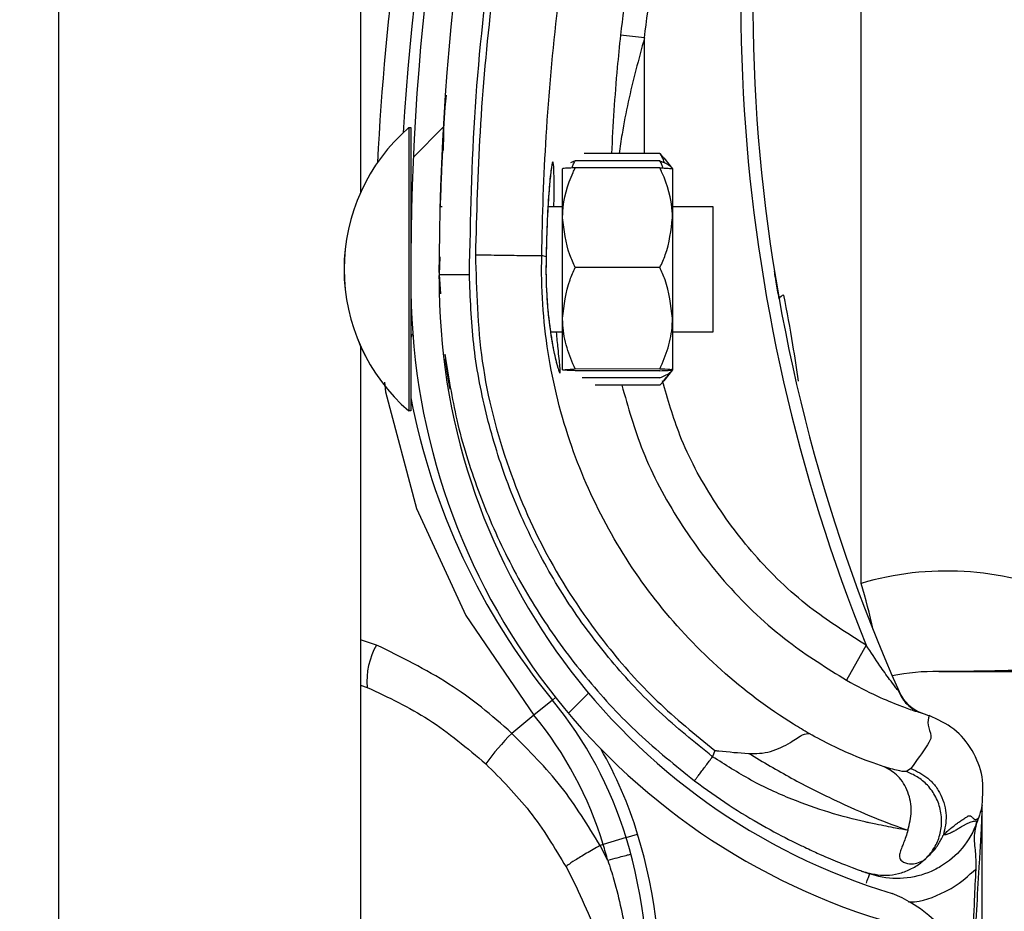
# Model space of a CAD drawing. Header units: inches. Extents: x 170 to 284, y 215 to 248.
# Tile 933 of 1056: x 235.429 to 235.5128, y 241.4474 to 241.5233. Entities that reach past the tile are written whole.
import ezdxf

# ---------------------------------------------------------------- set-up
doc = ezdxf.new("R2010")
doc.units = ezdxf.units.IN
doc.header["$LTSCALE"] = 0.25
doc.header["$MEASUREMENT"] = 0
doc.layers.add('ANNOTATIONS', color=1, linetype='Continuous')
doc.layers.add('LH TOP OF HOOD', color=7, linetype='Continuous')
doc.styles.add('ARIAL', font='arial.ttf', dxfattribs={"height": 0.09375})
doc.dimstyles.new('STANDARD$0', dxfattribs={"dimtxt": 0.09375, "dimasz": 0.09375, "dimexe": 0.03125, "dimexo": 0.046875, "dimgap": 0.09, "dimtad": 0, "dimtih": 1, "dimtoh": 1, "dimdec": 4, "dimzin": 0, "dimdsep": 46, "dimtxsty": 'ARIAL', "dimcen": 0.09, "dimadec": 0, "dimazin": 0, "dimtfac": 1, "dimtdec": 4, "dimtofl": 0, "dimtmove": 0, "dimatfit": 1, "dimfxl": 1, "dimtolj": 1, "dimtzin": 0, "dimarcsym": 0})

# ---------------------------------------------------------------- blocks, each defined once
blk = doc.blocks.new('*D70')
at = {"layer": 'ANNOTATIONS', "color": 0, "lineweight": -2, "transparency": 16777216}
for p, q in [((235.475871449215, 243.8427370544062), (236.9163148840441, 243.8427370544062)), ((236.8850648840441, 243.7489870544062), (236.8850648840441, 242.028811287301)), ((236.8850648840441, 239.873775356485), (236.8850648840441, 241.5939511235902)), ((236.1545398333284, 239.780025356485), (236.9163148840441, 239.780025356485))]:
    blk.add_line(p, q, dxfattribs=at)
at = {"layer": 'ANNOTATIONS', "color": 0, "transparency": 16777216}
for points in [[(236.8694398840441, 243.7489870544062), (236.9006898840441, 243.7489870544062), (236.8850648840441, 243.8427370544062)], [(236.8694398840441, 239.873775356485), (236.9006898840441, 239.873775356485), (236.8850648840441, 239.780025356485)]]:
    blk.add_solid(points, dxfattribs=at)
at = {"layer": 'defpoints', "color": 0, "transparency": 16777216}
for p in [(235.428996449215, 243.8427370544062), (236.1076648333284, 239.780025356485), (236.8850648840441, 239.780025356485)]:
    blk.add_point(p, dxfattribs=at)
at = {"layer": 'ANNOTATIONS', "color": 0, "transparency": 16777216, "insert": (236.8850648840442, 241.8113812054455), "char_height": 0.09375, "attachment_point": 5, "style": 'ARIAL'}
blk.add_mtext('\\A1;OPENING\\PHEIGHT', dxfattribs=at)

msp = doc.modelspace()

# ---------------------------------------------------------------- hatches: boundary and pattern name
at = {"layer": 'LH TOP OF HOOD'}
h = msp.add_hatch(dxfattribs=at)
h.set_pattern_fill('ANSI31', color=256, scale=0.34241245, angle=2.8e-322, style=0)
h.set_pattern_definition([(45, (225.4196035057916, 238.187647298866), (-0.03026527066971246, 0.03026527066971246), [])])
edge = h.paths.add_edge_path(flags=0)
edge.add_arc((235.4928707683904, 241.4108709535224), 0.001712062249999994, 450.0000000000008, 472.2104203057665)
edge.add_line((235.4922235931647, 241.4124559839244), (235.4913110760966, 241.4146908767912))
edge.add_arc((235.4928707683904, 241.4108709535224), 0.004126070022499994, 450, 472.2104203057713, ccw=False)
edge.add_arc((235.4928707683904, 241.4019682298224), 0.01302879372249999, 401.47616737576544, 450, ccw=False)
edge.add_arc((235.4886248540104, 241.3988180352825), 0.01830194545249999, 359.99999999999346, 400.0613730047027, ccw=False)
edge.add_arc((235.4951649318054, 241.3988180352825), 0.01176186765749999, 292.1408576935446, 359.99999999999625, ccw=False)
edge.add_arc((235.4928707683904, 241.4020709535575), 0.01566536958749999, 235.2570680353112, 295.4307998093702, ccw=False)
edge.add_arc((235.4981096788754, 241.4101861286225), 0.02532140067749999, 212.8542481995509, 235.9809333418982, ccw=False)
edge.add_arc((235.4899602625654, 241.4038172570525), 0.01504902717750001, 172.1557183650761, 209.3146496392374, ccw=False)
edge.add_arc((235.5023898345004, 241.4024818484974), 0.02754708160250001, 453.3085031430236, 532.9325737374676, ccw=False)
edge.add_arc((235.4991369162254, 241.4385721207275), 0.008748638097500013, 280.9586189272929, 427.9414322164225)
edge.add_arc((235.5189966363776, 241.5009254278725), 0.05672062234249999, 179.5706357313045, 253.00989973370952, ccw=False)
edge.add_arc((235.6773283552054, 241.5021238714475), 0.2150521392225, 163.4260275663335, 180.2060536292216, ccw=False)
edge.add_arc((235.4985548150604, 241.5542732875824), 0.02884824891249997, 465.1588434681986, 521.4137567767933, ccw=False)
edge.add_arc((235.4812287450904, 241.6088195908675), 0.0284373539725, 290.1205938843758, 343.7190675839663)
edge.add_arc((235.4940692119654, 241.6046421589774), 0.01494630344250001, 345.2914408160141, 400.547192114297)
edge.add_arc((235.4906450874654, 241.6028273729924), 0.0187470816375, 397.9578745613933, 431.4396159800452)
edge.add_arc((235.4928707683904, 241.6076553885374), 0.0134739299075, 433.8775574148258, 472.2736457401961)
edge.add_arc((235.4903026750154, 241.6146748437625), 0.006011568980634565, 474.98253258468, 495.7175736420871)
edge.add_arc((235.5000956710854, 241.6074156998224), 0.01816498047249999, 500.8992600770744, 539.9999999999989)
edge.add_arc((235.4928707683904, 241.6074156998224), 0.01094007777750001, 539.9999999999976, 629.9999999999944)
edge.add_arc((235.4928707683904, 241.5983417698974), 0.001866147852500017, 269.9999999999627, 285.6422464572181)
edge.add_line((235.4933739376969, 241.59654473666), (235.4940248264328, 241.5942201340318))
edge.add_arc((235.4928707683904, 241.5983417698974), 0.004280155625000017, 269.9999999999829, 285.642246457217, ccw=False)
edge.add_arc((235.4928707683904, 241.6074156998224), 0.01335408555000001, 179.9999999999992, 269.999999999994, ccw=False)
edge.add_arc((235.5000956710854, 241.6074156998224), 0.020578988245, 500.6113583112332, 540, ccw=False)
edge.add_arc((235.4903026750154, 241.6146748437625), 0.008425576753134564, 474.5776671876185, 496.4997109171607, ccw=False)
edge.add_arc((235.4928707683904, 241.6076553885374), 0.01588793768, 433.69030225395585, 472.47058069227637, ccw=False)
edge.add_arc((235.4906450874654, 241.6028273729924), 0.02116108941, 398.10453077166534, 431.57717173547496, ccw=False)
edge.add_arc((235.4940692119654, 241.6046421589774), 0.01736031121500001, 345.18024813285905, 400.36585332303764, ccw=False)
edge.add_arc((235.4812287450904, 241.6088195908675), 0.030851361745, 289.91815728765, 343.7795375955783, ccw=False)
edge.add_arc((235.4985548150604, 241.5542732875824), 0.02643424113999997, 464.941709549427, 521.3236131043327)
edge.add_arc((235.6773283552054, 241.5021238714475), 0.21263813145, 523.4376684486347, 540.2096895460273)
edge.add_arc((235.5189966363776, 241.5009254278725), 0.05430661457, 539.5566266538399, 613.1145348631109)
edge.add_arc((235.4991369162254, 241.4385721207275), 0.01116264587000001, 280.0610388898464, 428.52908719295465, ccw=False)
edge.add_arc((235.5023898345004, 241.4024818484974), 0.02513307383, 452.9714001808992, 532.970657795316)
edge.add_arc((235.4899602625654, 241.4038172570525), 0.01263501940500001, 532.0830472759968, 568.9826967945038)
edge.add_arc((235.4981096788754, 241.4101861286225), 0.022907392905, 213.0443063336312, 236.0197152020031)
edge.add_arc((235.4928707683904, 241.4020709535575), 0.01325136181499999, 235.1922404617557, 295.7352497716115)
edge.add_arc((235.4951649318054, 241.3988180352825), 0.009347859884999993, 291.7225241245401, 359.9999999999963)
edge.add_arc((235.4886248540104, 241.3988180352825), 0.01588793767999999, 359.9999999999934, 399.9521788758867)
edge.add_arc((235.4928707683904, 241.4019682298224), 0.01061478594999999, 401.6345013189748, 450.0000000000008)

# ---------------------------------------------------------------- linework, layer by layer
for p, q in [((235.4323139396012, 239.8275350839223), (235.4323139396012, 243.9380293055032)), ((235.4579948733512, 241.7010018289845), (235.4579948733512, 241.5086278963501)), ((235.5005924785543, 241.4753535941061), (235.5005924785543, 241.5407742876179)), ((235.4821542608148, 241.521790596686), (235.4801128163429, 241.5220108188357)), ((235.482151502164, 241.5119388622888), (235.4821542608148, 241.521790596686)), ((235.462109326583, 241.5141464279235), (235.4621041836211, 241.491656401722)), ((235.4621077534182, 241.5141464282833), (235.462109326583, 241.5141464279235)), ((235.462109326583, 241.5141464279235), (235.4622805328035, 241.5141463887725)), ((235.4622805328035, 241.5141463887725), (235.462277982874, 241.5029956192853)), ((235.4649657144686, 241.5122097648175), (235.4649658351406, 241.5122119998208)), ((235.4762588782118, 241.5113335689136), (235.4758719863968, 241.5111473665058)), ((235.4834666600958, 241.5113319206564), (235.4762588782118, 241.5113335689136)), ((235.4834667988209, 241.5119385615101), (235.4770317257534, 241.5119400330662)), ((235.4834667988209, 241.5119385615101), (235.4837716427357, 241.5115494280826)), ((235.483794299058, 241.5115677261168), (235.4845365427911, 241.5106486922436)), ((235.4751877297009, 241.5064814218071), (235.4751886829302, 241.5106498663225)), ((235.4834665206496, 241.5107221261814), (235.4762587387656, 241.5107237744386)), ((235.4845365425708, 241.5106477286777), (235.4845355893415, 241.5064792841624)), ((235.4647567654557, 241.5074430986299), (235.4649279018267, 241.5074430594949)), ((235.4739452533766, 241.5074409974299), (235.4751879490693, 241.5074407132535)), ((235.4845358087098, 241.5074385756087), (235.4879599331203, 241.5074377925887)), ((235.4879599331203, 241.5074377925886), (235.4879576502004, 241.4974546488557)), ((235.4751857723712, 241.4979220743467), (235.4751877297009, 241.5064814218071)), ((235.4845355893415, 241.5064792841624), (235.4845336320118, 241.4979199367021)), ((235.4647528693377, 241.5031647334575), (235.4646907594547, 241.5016465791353)), ((235.4646974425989, 241.5018099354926), (235.464701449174, 241.5031671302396)), ((235.4737868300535, 241.5031556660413), (235.4734166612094, 241.5032601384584)), ((235.4737868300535, 241.5031556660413), (235.4737869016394, 241.503155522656)), ((235.4834645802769, 241.5022369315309), (235.4762567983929, 241.5022385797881)), ((235.4646907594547, 241.5016465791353), (235.4647921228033, 241.5000032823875)), ((235.4646959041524, 241.5012887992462), (235.4646967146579, 241.5015633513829)), ((235.4622774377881, 241.5006119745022), (235.4622753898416, 241.491656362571)), ((235.4751847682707, 241.4935311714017), (235.4751857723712, 241.4979220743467)), ((235.4845336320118, 241.4979199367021), (235.4845326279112, 241.493529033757)), ((235.4879576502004, 241.4974546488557), (235.4879574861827, 241.4967374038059)), ((235.4751855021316, 241.4967403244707), (235.4741646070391, 241.4967405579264)), ((235.4879574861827, 241.496737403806), (235.4845333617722, 241.496738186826)), ((235.4579948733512, 241.4955543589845), (235.4579948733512, 241.3031804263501)), ((235.4834626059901, 241.4936034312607), (235.476254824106, 241.4936050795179)), ((235.4834625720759, 241.4934551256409), (235.4762547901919, 241.4934567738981)), ((235.4834624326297, 241.4928453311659), (235.476854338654, 241.492846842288)), ((235.4845326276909, 241.4935280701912), (235.4837899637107, 241.4926093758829)), ((235.4834622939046, 241.4922386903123), (235.4779448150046, 241.4922399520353)), ((235.4621041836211, 241.491656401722), (235.4621038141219, 241.4900405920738)), ((235.4622753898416, 241.491656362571), (235.4622750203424, 241.4900405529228)), ((235.4621038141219, 241.4900405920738), (235.4621022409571, 241.4900405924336)), ((235.4622750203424, 241.4900405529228), (235.4621038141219, 241.4900405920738)), ((235.4593588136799, 241.4701114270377), (235.4579948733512, 241.4705464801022)), ((235.5010251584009, 241.4700909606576), (235.4993421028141, 241.4671112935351)), ((235.4579948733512, 241.4666826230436), (235.4585634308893, 241.4665088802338)), ((235.4743255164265, 241.4654317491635), (235.472752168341, 241.4641434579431)), ((235.4743255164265, 241.4654317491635), (235.4745845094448, 241.4656438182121)), ((235.5056162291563, 241.4643674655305), (235.5060348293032, 241.4642204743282)), ((235.472752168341, 241.4641434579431), (235.470855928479, 241.4625907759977)), ((235.5060348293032, 241.4642204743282), (235.5063668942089, 241.464096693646)), ((235.4881326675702, 241.4611374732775), (235.4879502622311, 241.4606086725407)), ((235.5048214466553, 241.4596002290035), (235.5044359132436, 241.4593381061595)), ((235.5108807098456, 241.4564791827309), (235.5108807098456, 241.4565011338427)), ((235.5108807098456, 241.4035252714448), (235.5108807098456, 241.4559474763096)), ((235.5105511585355, 241.4553674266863), (235.5104548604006, 241.45508825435)), ((235.4805866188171, 241.453720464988), (235.4786414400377, 241.4531276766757)), ((235.4805866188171, 241.453720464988), (235.4815692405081, 241.4540199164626)), ((235.4786414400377, 241.4531276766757), (235.4783757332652, 241.4530467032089)), ((235.4790297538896, 241.451771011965), (235.4783757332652, 241.4530467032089)), ((235.4754854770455, 241.4512217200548), (235.4763567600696, 241.449516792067)), ((235.5008114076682, 241.4508125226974), (235.5009782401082, 241.4507532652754)), ((235.5010567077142, 241.4507258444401), (235.5013074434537, 241.4506383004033))]:
    msp.add_line(p, q, dxfattribs=at)
at = {"layer": 'LH TOP OF HOOD', "flags": 128}
msp.add_lwpolyline([(235.4600371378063, 241.4924713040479), (235.4601103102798, 241.4916744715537), (235.4627685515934, 241.4817195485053), (235.4669411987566, 241.4726352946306), (235.4727521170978, 241.4641435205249), (235.472752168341, 241.4641434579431), (235.472752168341, 241.4641434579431)], dxfattribs=at)
at = {"layer": 'LH TOP OF HOOD'}
for centre, radius, start, end in [((235.6772931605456, 241.5007403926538), 0.2160622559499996, 161.092978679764, 176.5597220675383), ((235.6773283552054, 241.5021238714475), 0.2150521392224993, 163.4260275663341, 180.2060536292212), ((235.6773283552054, 241.5021238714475), 0.2126381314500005, 163.4376684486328, 180.2096895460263), ((235.6368884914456, 241.5250345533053), 0.1465525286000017, 165.3406183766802, 202.0185750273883), ((235.6368884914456, 241.5250345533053), 0.1455252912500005, 165.3544246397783, 203.870550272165), ((235.6772931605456, 241.5007403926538), 0.2180957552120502, 167.1792232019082, 177.2535733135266), ((235.4725244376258, 241.5020911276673), 0.01593228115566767, 130.8294767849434, 229.1443187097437), ((235.4725260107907, 241.5020911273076), 0.01593228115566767, 130.8294767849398, 229.1443187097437), ((235.4628269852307, 241.5079913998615), 0.0005478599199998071, 179.9868977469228, 209.2820731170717), ((235.5189966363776, 241.5009254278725), 0.05672062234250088, 179.5706357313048, 253.009899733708), ((235.5189966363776, 241.5009254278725), 0.05430661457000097, 179.5566266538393, 253.114534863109), ((235.4940877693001, 241.4993560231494), 0.000532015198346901, 98.82251519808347, 154.8284159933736), ((235.4628242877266, 241.4961952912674), 0.0005478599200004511, 134.5651049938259, 179.9868977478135), ((235.5190986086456, 241.5020929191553), 0.05786770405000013, 190.9018913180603, 219.3113539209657), ((235.5078891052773, 241.4507310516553), 0.02568093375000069, 67.01549504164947, 106.5066258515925), ((235.4443704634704, 241.4588316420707), 0.0585994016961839, 12.39253661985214, 16.37646921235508), ((235.4646553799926, 241.4670529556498), 0.006116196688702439, 149.9959646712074, 185.1035778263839), ((235.5067717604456, 241.4507310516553), 0.01712062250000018, 88.6104970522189, 101.9466001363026), ((235.5071993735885, 241.4683601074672), 0.000513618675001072, 268.6104970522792, 270.0142555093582), ((235.5069423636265, 241.4675302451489), 0.003424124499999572, 203.8705502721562, 250.6224115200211), ((235.4478325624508, 241.4437387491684), 0.03424124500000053, 16.94846748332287, 39.31135392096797), ((235.4478325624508, 241.4437387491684), 0.03220774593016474, 16.9484674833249, 39.31135392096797), ((235.4872691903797, 241.4463909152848), 0.02306145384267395, 135.3749046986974, 143.8386130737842), ((235.4478325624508, 241.4437387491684), 0.03526848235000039, 16.94846748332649, 29.83866096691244), ((235.4393165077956, 241.4411435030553), 0.04314396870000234, 355.771303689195, 16.94846748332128), ((235.4393165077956, 241.4411435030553), 0.04417120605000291, 355.7713036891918, 16.94846748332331), ((235.4393165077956, 241.4411435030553), 0.04111046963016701, 14.98049646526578, 16.94846748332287), ((235.4991369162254, 241.4385721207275), 0.01116264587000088, 280.0610388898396, 68.52908719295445)]:
    msp.add_arc(centre, radius, start, end, dxfattribs=at)
for points, knots in [([(235.4877024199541, 241.5589458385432), (235.4872743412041, 241.5575165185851), (235.4856894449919, 241.5522246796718), (235.4833942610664, 241.5429265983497), (235.4813276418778, 241.5320172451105), (235.4804763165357, 241.5250049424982), (235.4801128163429, 241.5220108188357)], [0, 0, 0, 0, 0.1185397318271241, 0.4388752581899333, 0.7604101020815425, 1, 1, 1, 1]), ([(235.4672588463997, 241.5016523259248), (235.4673576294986, 241.5064077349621), (235.4675557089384, 241.515943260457), (235.4691652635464, 241.5302521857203), (235.4716220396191, 241.5445617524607), (235.4741193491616, 241.5539655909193), (235.4753710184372, 241.5586788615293)], [0, 0, 0, 0, 0.2468628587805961, 0.4950083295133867, 0.74689458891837, 1, 1, 1, 1]), ([(235.4757838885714, 241.5581905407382), (235.4748098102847, 241.5545603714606), (235.472858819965, 241.5472894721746), (235.4706805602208, 241.536208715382), (235.469069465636, 241.5250261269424), (235.4680587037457, 241.5140574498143), (235.4678640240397, 241.5068096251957), (235.4677705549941, 241.5033298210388)], [0, 0, 0, 0, 0.2027568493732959, 0.4061035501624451, 0.6088604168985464, 0.8122072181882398, 1, 1, 1, 1]), ([(235.4821542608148, 241.521790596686), (235.4825139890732, 241.5247537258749), (235.4833546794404, 241.5316786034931), (235.4853985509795, 241.5424751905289), (235.4876688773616, 241.5516773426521), (235.4892416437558, 241.5569287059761), (235.4896652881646, 241.5583432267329)], [0, 0, 0, 0, 0.2395900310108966, 0.5599255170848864, 0.8814604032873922, 0.9999999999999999, 0.9999999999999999, 0.9999999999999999, 0.9999999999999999]), ([(235.4734166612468, 241.5032601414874), (235.4734166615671, 241.5032601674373), (235.473458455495, 241.5066464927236), (235.4737215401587, 241.5136932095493), (235.4746734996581, 241.5243664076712), (235.4762481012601, 241.5352424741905), (235.4783665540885, 241.5460298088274), (235.480264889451, 241.5531048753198), (235.4812140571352, 241.5566424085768)], [0, 0, 0, 0, 1.439079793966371e-06, 0.1877923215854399, 0.3908439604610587, 0.5938956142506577, 0.7969478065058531, 1, 1, 1, 1]), ([(235.4801128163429, 241.5220108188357), (235.480015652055, 241.5210930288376), (235.4796607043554, 241.5177402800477), (235.4794749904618, 241.5143799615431), (235.4793401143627, 241.5119395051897)], [0, 0, 0, 0, 0.2737425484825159, 1, 1, 1, 1]), ([(235.4821542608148, 241.521790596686), (235.4819071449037, 241.5208816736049), (235.4811694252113, 241.5181682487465), (235.4804111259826, 241.5148742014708), (235.4800716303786, 241.5124938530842), (235.4799925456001, 241.5119393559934)], [0, 0, 0, 0, 0.2786878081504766, 0.8319718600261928, 1, 1, 1, 1]), ([(235.4650646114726, 241.5122147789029), (235.4650702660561, 241.5134344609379), (235.4650775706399, 241.5150100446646), (235.4652718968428, 241.5165715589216), (235.4653157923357, 241.5169242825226)], [0, 0, 0, 0, 0.774114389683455, 1, 1, 1, 1]), ([(235.4649657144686, 241.5122097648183), (235.4649604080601, 241.5121126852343), (235.4649550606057, 241.5120148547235), (235.4649171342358, 241.5112635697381), (235.4648605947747, 241.5101626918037), (235.464799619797, 241.5083490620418), (235.4647691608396, 241.5074430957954)], [0, 0, 0, 0, 0.3307707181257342, 0.3333292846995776, 0.6669765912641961, 1, 1, 1, 1]), ([(235.4744506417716, 241.507440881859), (235.4744535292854, 241.5077606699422), (235.4744643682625, 241.5089610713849), (235.4744594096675, 241.5103524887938), (235.474412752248, 241.5112119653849), (235.4743241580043, 241.5112994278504), (235.4741976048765, 241.5106487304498), (235.4740291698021, 241.5089264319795), (235.473866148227, 241.5063703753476), (235.4738138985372, 241.5042527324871), (235.4737868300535, 241.5031556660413)], [0, 0, 0, 0, 0.05114929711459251, 0.1920011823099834, 0.333489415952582, 0.4224210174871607, 0.5646212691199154, 0.706536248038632, 0.847968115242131, 1, 1, 1, 1]), ([(235.4760039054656, 241.5107123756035), (235.4760265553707, 241.510803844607), (235.4760796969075, 241.5110184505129), (235.476193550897, 241.5112186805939), (235.4762588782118, 241.5113335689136)], [0, 0, 0, 0, 0.4262184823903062, 1, 1, 1, 1]), ([(235.4837213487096, 241.5107106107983), (235.4836987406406, 241.5108020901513), (235.4836456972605, 241.5110167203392), (235.4835319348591, 241.5112170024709), (235.4834666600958, 241.5113319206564)], [0, 0, 0, 0, 0.4262184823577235, 1, 1, 1, 1]), ([(235.4834666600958, 241.5113319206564), (235.4837186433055, 241.5112218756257), (235.4842285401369, 241.5109991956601), (235.4845130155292, 241.5107280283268), (235.4845321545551, 241.510572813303), (235.4845365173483, 241.5105374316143)], [0, 0, 0, 0, 0.4299704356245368, 0.8700602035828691, 1, 1, 1, 1]), ([(235.4838534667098, 241.5111455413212), (235.4837985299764, 241.5113266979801), (235.483715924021, 241.5115990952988), (235.4835293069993, 241.5118533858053), (235.4834667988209, 241.5119385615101)], [0, 0, 0, 0, 0.6650456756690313, 1, 1, 1, 1]), ([(235.4742490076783, 241.5107825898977), (235.4742491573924, 241.5107831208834), (235.474256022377, 241.5108074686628), (235.4742244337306, 241.5106705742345), (235.4741798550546, 241.5103553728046), (235.4741325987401, 241.5098922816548), (235.474108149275, 241.5096526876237)], [0, 0, 0, 0, 0.005301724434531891, 0.2431048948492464, 0.6083977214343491, 1, 1, 1, 1]), ([(235.4751877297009, 241.5064814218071), (235.4751911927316, 241.5066492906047), (235.4752182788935, 241.5079622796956), (235.4756499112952, 241.5094019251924), (235.4761994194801, 241.5105949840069), (235.4762587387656, 241.5107237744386)], [0, 0, 0, 0, 0.1156468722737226, 0.9045342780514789, 1, 1, 1, 1]), ([(235.4762587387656, 241.5107237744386), (235.476006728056, 241.5107135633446), (235.4754967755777, 241.510692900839), (235.4752122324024, 241.5106676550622), (235.4751930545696, 241.5106531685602), (235.4751886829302, 241.5106498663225)], [0, 0, 0, 0, 0.4299704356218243, 0.8700602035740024, 1, 1, 1, 1]), ([(235.4845355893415, 241.5064792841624), (235.4845322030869, 241.5066471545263), (235.4845057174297, 241.5079601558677), (235.484074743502, 241.5093999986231), (235.4835257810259, 241.5105933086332), (235.4834665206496, 241.5107221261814)], [0, 0, 0, 0, 0.1156468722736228, 0.9045342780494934, 0.9999999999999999, 0.9999999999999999, 0.9999999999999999, 0.9999999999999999]), ([(235.4834665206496, 241.5107221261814), (235.4837185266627, 241.5107117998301), (235.4842284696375, 241.5106909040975), (235.4845130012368, 241.5106655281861), (235.4845321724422, 241.5106510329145), (235.4845365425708, 241.5106477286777)], [0, 0, 0, 0, 0.4299704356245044, 0.8700602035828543, 1, 1, 1, 1]), ([(235.474108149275, 241.5096526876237), (235.4741034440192, 241.5096090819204), (235.474068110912, 241.5092816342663), (235.473995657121, 241.5083413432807), (235.4739036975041, 241.5068461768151), (235.4738306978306, 241.5050698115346), (235.4737956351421, 241.5037999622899), (235.4737876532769, 241.5031502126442), (235.4737876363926, 241.5031488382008)], [0, 0, 0, 0, 0.03583539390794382, 0.2690981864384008, 0.5116419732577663, 0.7561140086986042, 0.9994840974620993, 1, 1, 1, 1]), ([(235.4762567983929, 241.5022385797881), (235.4760939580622, 241.502596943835), (235.4754778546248, 241.5039528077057), (235.4753107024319, 241.5054096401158), (235.4751877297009, 241.5064814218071)], [0, 0, 0, 0, 0.2643068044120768, 1, 1, 1, 1]), ([(235.4834645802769, 241.5022369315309), (235.4836275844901, 241.5025952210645), (235.484244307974, 241.5039508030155), (235.4844121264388, 241.5054075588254), (235.4845355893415, 241.5064792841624)], [0, 0, 0, 0, 0.2643068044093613, 1, 1, 1, 1]), ([(235.4677701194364, 241.5033298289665), (235.4678528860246, 241.5002925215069), (235.4680211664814, 241.4941170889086), (235.4703106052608, 241.4853301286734), (235.4739249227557, 241.4771635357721), (235.4783397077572, 241.4705834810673), (235.4831487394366, 241.4651987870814), (235.486462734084, 241.4624982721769), (235.4881326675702, 241.4611374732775)], [0, 0, 0, 0, 0.1870908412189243, 0.3803918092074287, 0.5558755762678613, 0.7364481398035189, 0.8671952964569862, 1, 1, 1, 1]), ([(235.4677701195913, 241.5033298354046), (235.4684942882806, 241.5033184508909), (235.4699426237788, 241.5032956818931), (235.4717837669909, 241.5032677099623), (235.4730987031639, 241.5032516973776), (235.4733106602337, 241.5032573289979), (235.4734166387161, 241.5032601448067)], [0, 0, 0, 0, 0.2500007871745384, 0.5000009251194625, 0.7500005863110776, 1, 1, 1, 1]), ([(235.4961599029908, 241.4625695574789), (235.495718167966, 241.4628322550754), (235.4930706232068, 241.4644067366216), (235.488545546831, 241.4678381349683), (235.4832144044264, 241.4734394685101), (235.4789261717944, 241.4798792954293), (235.4756768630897, 241.487105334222), (235.4737172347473, 241.4949801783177), (235.4733464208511, 241.50050815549), (235.4734166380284, 241.5032601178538), (235.4734166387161, 241.5032601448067)], [0, 0, 0, 0, 0.03155846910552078, 0.1891461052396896, 0.3467338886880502, 0.5043277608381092, 0.6619226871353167, 0.8309600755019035, 0.9999983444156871, 1, 1, 1, 1]), ([(235.4737882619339, 241.5031466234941), (235.4737869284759, 241.5031041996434), (235.4737660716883, 241.5024406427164), (235.4737713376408, 241.5011090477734), (235.4738652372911, 241.4992855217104), (235.4739845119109, 241.4979811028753), (235.474071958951, 241.4973862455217), (235.4740887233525, 241.4972722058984)], [0, 0, 0, 0, 0.02096907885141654, 0.3279800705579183, 0.6261032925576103, 0.92832056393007, 1, 1, 1, 1]), ([(235.4737869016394, 241.503155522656), (235.4737791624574, 241.5027004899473), (235.4737547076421, 241.5012626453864), (235.4738774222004, 241.4988524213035), (235.474193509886, 241.4963109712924), (235.4745765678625, 241.4943837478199), (235.4748587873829, 241.4933998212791), (235.4750039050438, 241.4931639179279), (235.4749921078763, 241.4937220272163), (235.4748342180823, 241.494973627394), (235.4747148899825, 241.4962604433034), (235.4746703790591, 241.4967404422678)], [0, 0, 0, 0, 0.05799721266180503, 0.1832636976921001, 0.306412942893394, 0.4347166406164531, 0.5675677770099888, 0.660949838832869, 0.7922661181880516, 0.9225125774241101, 1, 1, 1, 1]), ([(235.4751857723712, 241.4979220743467), (235.4753138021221, 241.4990332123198), (235.4754845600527, 241.5005151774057), (235.4761022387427, 241.5018936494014), (235.4762567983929, 241.5022385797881)], [0, 0, 0, 0, 0.7497733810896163, 0.9999999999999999, 0.9999999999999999, 0.9999999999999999, 0.9999999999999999]), ([(235.4845336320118, 241.4979199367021), (235.4844061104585, 241.4990311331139), (235.4842360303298, 241.5005131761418), (235.4836189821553, 241.5018919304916), (235.4834645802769, 241.5022369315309)], [0, 0, 0, 0, 0.7497733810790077, 1, 1, 1, 1]), ([(235.4646907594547, 241.5016465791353), (235.4647250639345, 241.5016466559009), (235.464777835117, 241.5016467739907), (235.4650980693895, 241.5016474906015), (235.465429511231, 241.5016482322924), (235.4658409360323, 241.5016491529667), (235.4664388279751, 241.5016504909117), (235.4669357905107, 241.5016516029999), (235.4672588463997, 241.5016523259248)], [0, 0, 0, 0, 0.2394568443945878, 0.3683606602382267, 0.5000000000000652, 0.6316393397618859, 0.7605431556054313, 1, 1, 1, 1]), ([(235.4879502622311, 241.4606086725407), (235.4864056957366, 241.4618502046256), (235.4833140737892, 241.4643352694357), (235.479256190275, 241.4687079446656), (235.4756823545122, 241.4734839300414), (235.4726939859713, 241.4786580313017), (235.4703033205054, 241.4841333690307), (235.4685805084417, 241.4898493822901), (235.4674751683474, 241.4957120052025), (235.4673308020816, 241.4996763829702), (235.4672588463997, 241.5016523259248)], [0, 0, 0, 0, 0.1247413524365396, 0.2496837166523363, 0.3746881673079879, 0.4999855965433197, 0.6253465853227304, 0.7503062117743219, 0.8755465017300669, 1, 1, 1, 1]), ([(235.4936062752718, 241.4995823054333), (235.4935204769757, 241.5000745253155), (235.493358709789, 241.5010025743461), (235.4932206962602, 241.5018574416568), (235.493212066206, 241.5019111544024), (235.4932087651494, 241.5019316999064)], [0, 0, 0, 0, 0.4108597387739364, 0.7746496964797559, 1, 1, 1, 1]), ([(235.4952423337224, 241.4925661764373), (235.4950950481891, 241.4936054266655), (235.4947454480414, 241.4960722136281), (235.4942771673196, 241.4984852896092), (235.4940061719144, 241.4998817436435)], [0, 0, 0, 0, 0.4212971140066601, 0.9999999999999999, 0.9999999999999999, 0.9999999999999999, 0.9999999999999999]), ([(235.476254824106, 241.4936050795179), (235.4760029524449, 241.4942029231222), (235.4754932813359, 241.4954126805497), (235.4752090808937, 241.4968861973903), (235.4751900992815, 241.4977297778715), (235.4751857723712, 241.4979220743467)], [0, 0, 0, 0, 0.429970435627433, 0.8700602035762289, 1, 1, 1, 1]), ([(235.4834626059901, 241.4936034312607), (235.4837147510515, 241.4942011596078), (235.4842249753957, 241.4954106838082), (235.4845098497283, 241.4968840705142), (235.4845292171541, 241.4977276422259), (235.4845336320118, 241.4979199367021)], [0, 0, 0, 0, 0.4299704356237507, 0.8700602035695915, 1, 1, 1, 1]), ([(235.4740887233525, 241.4972722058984), (235.4741412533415, 241.4968842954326), (235.4742641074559, 241.4959770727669), (235.4744843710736, 241.4948749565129), (235.4746659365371, 241.4941026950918), (235.4747813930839, 241.4937334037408), (235.4747841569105, 241.4937263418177), (235.4747849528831, 241.4937243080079)], [0, 0, 0, 0, 0.1981000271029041, 0.4633049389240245, 0.7305309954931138, 0.9223938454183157, 1, 1, 1, 1]), ([(235.4651774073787, 241.494855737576), (235.465470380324, 241.4929860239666), (235.4660867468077, 241.4890524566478), (235.4679039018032, 241.4832425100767), (235.4703973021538, 241.4774869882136), (235.4735435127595, 241.4720560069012), (235.4772934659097, 241.4670415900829), (235.4815537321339, 241.4624599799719), (235.4847918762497, 241.4598552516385), (235.4864081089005, 241.4585551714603)], [0, 0, 0, 0, 0.1313887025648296, 0.2764200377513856, 0.4215581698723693, 0.5666389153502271, 0.7114924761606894, 0.8559992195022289, 1, 1, 1, 1]), ([(235.4656215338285, 241.4918976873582), (235.4656237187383, 241.491886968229), (235.4656323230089, 241.4918447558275), (235.4654813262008, 241.4925870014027), (235.4652916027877, 241.4938807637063), (235.4652074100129, 241.494454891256)], [0, 0, 0, 0, 0.1591842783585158, 0.6268746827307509, 1, 1, 1, 1]), ([(235.4656213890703, 241.4918976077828), (235.4656235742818, 241.4918868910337), (235.4656321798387, 241.4918446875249), (235.4654812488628, 241.4925863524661), (235.4652916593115, 241.4938791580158), (235.4652075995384, 241.4944523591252)], [0, 0, 0, 0, 0.1592756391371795, 0.6272415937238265, 1, 1, 1, 1]), ([(235.465621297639, 241.4918975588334), (235.4656234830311, 241.4918868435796), (235.4656320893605, 241.4918446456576), (235.4654812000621, 241.4925859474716), (235.46529169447, 241.4938781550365), (235.4652077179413, 241.4944507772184)], [0, 0, 0, 0, 0.1593327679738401, 0.6274710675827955, 1, 1, 1, 1]), ([(235.4656212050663, 241.4918975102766), (235.4656233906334, 241.491886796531), (235.4656319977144, 241.4918446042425), (235.4654811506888, 241.4925855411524), (235.4652917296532, 241.4938771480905), (235.4652078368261, 241.4944491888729)], [0, 0, 0, 0, 0.1593901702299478, 0.6277016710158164, 1, 1, 1, 1]), ([(235.4751847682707, 241.4935311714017), (235.4753125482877, 241.493550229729), (235.475482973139, 241.4935756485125), (235.4761003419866, 241.493599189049), (235.476254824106, 241.4936050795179)], [0, 0, 0, 0, 0.7497733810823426, 1, 1, 1, 1]), ([(235.4834624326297, 241.4928453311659), (235.4837144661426, 241.4929552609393), (235.4842244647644, 241.4931777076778), (235.4845090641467, 241.4934487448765), (235.4845282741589, 241.4936039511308), (235.4845326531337, 241.4936393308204)], [0, 0, 0, 0, 0.4299704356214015, 0.8700602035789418, 1, 1, 1, 1]), ([(235.4845326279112, 241.493529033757), (235.4844048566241, 241.4935481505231), (235.484234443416, 241.4935736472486), (235.4836170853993, 241.4935974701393), (235.4834626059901, 241.4936034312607)], [0, 0, 0, 0, 0.7497733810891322, 0.9999999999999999, 0.9999999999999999, 0.9999999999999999, 0.9999999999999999]), ([(235.4762547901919, 241.4934567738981), (235.4760027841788, 241.4934671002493), (235.475492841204, 241.493487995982), (235.4752083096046, 241.4935133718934), (235.4751891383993, 241.4935278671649), (235.4751847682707, 241.4935311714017)], [0, 0, 0, 0, 0.4299704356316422, 0.870060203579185, 1, 1, 1, 1]), ([(235.4834622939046, 241.4922386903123), (235.4837449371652, 241.4925274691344), (235.4840557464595, 241.4928450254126), (235.4841781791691, 241.4931823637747), (235.4841892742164, 241.4932129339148)], [0, 0, 0, 0, 0.9093784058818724, 1, 1, 1, 1]), ([(235.4834625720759, 241.4934551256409), (235.4837145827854, 241.4934653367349), (235.4842245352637, 241.4934859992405), (235.4845090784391, 241.4935112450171), (235.4845282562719, 241.4935257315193), (235.4845326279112, 241.493529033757)], [0, 0, 0, 0, 0.4299704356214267, 0.8700602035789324, 1, 1, 1, 1]), ([(235.4802228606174, 241.4922394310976), (235.4807577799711, 241.4903521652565), (235.481909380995, 241.4862891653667), (235.4849934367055, 241.480542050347), (235.4891407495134, 241.4750330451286), (235.4939725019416, 241.4704598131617), (235.497662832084, 241.4681584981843), (235.4993421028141, 241.4671112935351)], [0, 0, 0, 0, 0.1810254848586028, 0.3897206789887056, 0.5984159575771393, 0.8172607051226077, 0.9999999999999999, 0.9999999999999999, 0.9999999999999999, 0.9999999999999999]), ([(235.5010251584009, 241.4700909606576), (235.4994889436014, 241.4710490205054), (235.4961130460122, 241.4731543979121), (235.4916918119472, 241.4773376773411), (235.4879016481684, 241.4823787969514), (235.4851478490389, 241.4874811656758), (235.4841348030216, 241.4910327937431), (235.4836891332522, 241.4925952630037)], [0, 0, 0, 0, 0.1859244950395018, 0.4085770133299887, 0.6208996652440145, 0.8332222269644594, 1, 1, 1, 1]), ([(235.470855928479, 241.4625907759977), (235.4708559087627, 241.4625907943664), (235.4691947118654, 241.4641384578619), (235.465569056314, 241.4670590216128), (235.4614515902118, 241.4690828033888), (235.4593588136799, 241.4701114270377)], [0, 0, 0, 0, 5.836249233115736e-06, 0.4917349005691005, 1, 1, 1, 1]), ([(235.5037223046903, 241.4662602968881), (235.5037185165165, 241.4662648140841), (235.5036508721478, 241.4663454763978), (235.5034090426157, 241.4666505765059), (235.5028892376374, 241.4673400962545), (235.502047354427, 241.468517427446), (235.501406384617, 241.4695041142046), (235.5010251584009, 241.4700909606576)], [0, 0, 0, 0, 0.005253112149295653, 0.09380336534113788, 0.2660256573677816, 0.5634579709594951, 1, 1, 1, 1]), ([(235.5179170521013, 241.4680775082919), (235.5175664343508, 241.4680656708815), (235.5160064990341, 241.4680130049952), (235.5137494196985, 241.4679459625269), (235.5113617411, 241.4678913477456), (235.5098071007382, 241.467866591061), (235.508809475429, 241.46785562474), (235.5081758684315, 241.4678507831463), (235.5077759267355, 241.4678485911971), (235.5075241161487, 241.4678475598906), (235.5073506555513, 241.467847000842), (235.5072420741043, 241.4678467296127), (235.5071927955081, 241.4678466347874), (235.5071886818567, 241.4678466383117), (235.5071869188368, 241.4678466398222)], [0, 0, 0, 0, 0.09048385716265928, 0.4025722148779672, 0.6140598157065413, 0.7523489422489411, 0.8411803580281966, 0.8978729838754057, 0.9340902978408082, 0.9574251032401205, 0.9727591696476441, 0.9884414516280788, 0.9950462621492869, 1, 1, 1, 1]), ([(235.5071995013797, 241.4678464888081), (235.5072010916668, 241.4678464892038), (235.5072048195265, 241.4678464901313), (235.50725523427, 241.4678465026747), (235.5073657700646, 241.4678465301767), (235.5075419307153, 241.4678465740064), (235.5077987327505, 241.4678466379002), (235.5082066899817, 241.4678467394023), (235.5088529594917, 241.4678469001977), (235.5098695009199, 241.4678471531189), (235.511449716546, 241.4678475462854), (235.5138623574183, 241.4678481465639), (235.5160935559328, 241.4678487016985), (235.5176071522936, 241.4678490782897), (235.5179170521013, 241.4678491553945)], [0, 0, 0, 0, 0.004737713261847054, 0.0111058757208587, 0.02657793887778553, 0.04194739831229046, 0.06549174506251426, 0.1021665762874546, 0.1596760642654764, 0.2498373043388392, 0.3901314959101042, 0.6042895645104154, 0.9189806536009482, 1, 1, 1, 1]), ([(235.4993421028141, 241.4671112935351), (235.5002181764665, 241.4666431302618), (235.5017588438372, 241.4658198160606), (235.5037419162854, 241.4649954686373), (235.5049897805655, 241.4645498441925), (235.5054620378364, 241.464408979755), (235.5055964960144, 241.4643745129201), (235.5055965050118, 241.4643745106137)], [0, 0, 0, 0, 0.3699466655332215, 0.6505899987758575, 0.8492685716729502, 0.9999899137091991, 1, 1, 1, 1]), ([(235.4585634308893, 241.4665088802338), (235.4603467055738, 241.4656666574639), (235.4639754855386, 241.4639528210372), (235.4670743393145, 241.4613316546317), (235.468650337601, 241.4599985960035)], [0, 0, 0, 0, 0.491425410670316, 1, 1, 1, 1]), ([(235.503722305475, 241.4662602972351), (235.5038770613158, 241.4659443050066), (235.5041465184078, 241.4653941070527), (235.5048109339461, 241.4647477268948), (235.5053181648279, 241.4645069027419), (235.5055965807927, 241.4643747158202)], [0, 0, 0, 0, 0.3783552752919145, 0.6587829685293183, 1, 1, 1, 1]), ([(235.5038111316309, 241.4661445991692), (235.5038085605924, 241.4661479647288), (235.503802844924, 241.4661554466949), (235.5037744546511, 241.4661927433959), (235.5037588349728, 241.4662132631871)], [0, 0, 0, 0, 0.4498228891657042, 1, 1, 1, 1]), ([(235.5063701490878, 241.4641048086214), (235.5062962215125, 241.4638503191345), (235.5061483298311, 241.4633412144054), (235.5066796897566, 241.4623182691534), (235.505948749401, 241.4611705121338), (235.5053045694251, 241.4602731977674), (235.5048214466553, 241.4596002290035)], [0, 0, 0, 0, 0.1666800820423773, 0.3334425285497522, 0.5000945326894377, 1, 1, 1, 1]), ([(235.5108807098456, 241.4565011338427), (235.5109409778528, 241.4573073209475), (235.5110614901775, 241.4589193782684), (235.5101197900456, 241.4611893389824), (235.5085795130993, 241.4631046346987), (235.5071067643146, 241.4637713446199), (235.506370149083, 241.4641048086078)], [0, 0, 0, 0, 0.2500474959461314, 0.4999967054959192, 0.7499165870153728, 0.9999999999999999, 0.9999999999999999, 0.9999999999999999, 0.9999999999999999]), ([(235.4783757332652, 241.4530467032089), (235.4773296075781, 241.454766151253), (235.4752098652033, 241.4582502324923), (235.4723197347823, 241.4611314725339), (235.470855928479, 241.4625907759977)], [0, 0, 0, 0, 0.4935154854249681, 1, 1, 1, 1]), ([(235.4910162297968, 241.4608871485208), (235.4913255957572, 241.4608786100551), (235.4919606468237, 241.4608610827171), (235.4929043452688, 241.4610473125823), (235.4938165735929, 241.4613781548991), (235.4948095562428, 241.4619582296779), (235.495666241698, 241.4625763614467), (235.4959978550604, 241.4625724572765), (235.4961604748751, 241.4625705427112)], [0, 0, 0, 0, 0.1136768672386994, 0.2333502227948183, 0.3620694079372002, 0.5019163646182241, 0.7557448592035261, 1, 1, 1, 1]), ([(235.5025519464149, 241.4597455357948), (235.501717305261, 241.4600333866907), (235.500450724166, 241.4604702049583), (235.4981314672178, 241.4615109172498), (235.4968195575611, 241.4622162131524), (235.4961604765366, 241.4625705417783)], [0, 0, 0, 0, 0.4901989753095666, 0.7438846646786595, 1, 1, 1, 1]), ([(235.4881326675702, 241.4611374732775), (235.4881441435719, 241.4611362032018), (235.4882585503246, 241.4611235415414), (235.4892205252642, 241.4610193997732), (235.490169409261, 241.4609410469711), (235.4910154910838, 241.4608711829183)], [0, 0, 0, 0, 0.01193493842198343, 0.1189819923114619, 0.9999999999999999, 0.9999999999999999, 0.9999999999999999, 0.9999999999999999]), ([(235.4864081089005, 241.4585551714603), (235.4864287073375, 241.4585825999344), (235.4864603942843, 241.4586247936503), (235.4866526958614, 241.4588808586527), (235.4868517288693, 241.4591458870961), (235.4870987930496, 241.4594748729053), (235.4874578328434, 241.4599529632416), (235.4877562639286, 241.4603503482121), (235.4879502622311, 241.4606086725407)], [0, 0, 0, 0, 0.2394567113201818, 0.3683605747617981, 0.5000000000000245, 0.6316394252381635, 0.7605432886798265, 1, 1, 1, 1]), ([(235.5045674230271, 241.4543459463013), (235.5042286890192, 241.4544030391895), (235.5034195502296, 241.4545394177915), (235.5022678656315, 241.4547675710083), (235.5013526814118, 241.4549614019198), (235.5000942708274, 241.4552394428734), (235.4979616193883, 241.4557984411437), (235.4946324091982, 241.456954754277), (235.4912216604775, 241.4585069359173), (235.489025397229, 241.459917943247), (235.4879502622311, 241.4606086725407)], [0, 0, 0, 0, 0.08980644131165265, 0.2145219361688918, 0.253162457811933, 0.2759662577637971, 0.4628905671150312, 0.637395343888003, 0.8224944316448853, 1, 1, 1, 1]), ([(235.4910167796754, 241.4608869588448), (235.4922352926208, 241.4601649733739), (235.4947380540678, 241.4586820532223), (235.4984191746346, 241.4568487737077), (235.5019179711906, 241.4552907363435), (235.5036695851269, 241.4546675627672), (235.5045686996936, 241.4543476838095)], [0, 0, 0, 0, 0.2305257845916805, 0.4734878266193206, 0.7297379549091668, 1, 1, 1, 1]), ([(235.468650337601, 241.4599985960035), (235.4699508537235, 241.4586917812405), (235.4725864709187, 241.4560433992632), (235.4745107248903, 241.4528429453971), (235.4754854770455, 241.4512217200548)], [0, 0, 0, 0, 0.4934389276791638, 1, 1, 1, 1]), ([(235.5045681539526, 241.4543444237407), (235.5046954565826, 241.4548744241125), (235.5049599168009, 241.4559754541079), (235.5046425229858, 241.4576379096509), (235.503823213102, 241.4590259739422), (235.502965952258, 241.459511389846), (235.5025530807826, 241.4597451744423)], [0, 0, 0, 0, 0.2405618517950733, 0.4997464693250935, 0.7590693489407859, 1, 1, 1, 1]), ([(235.5044359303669, 241.4593381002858), (235.5043104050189, 241.4593308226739), (235.5040595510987, 241.4593162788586), (235.5030597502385, 241.4596007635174), (235.5025602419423, 241.4597428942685)], [0, 0, 0, 0, 0.5003922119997, 1, 1, 1, 1]), ([(235.5058986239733, 241.4517676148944), (235.5061410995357, 241.4520081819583), (235.5066525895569, 241.452515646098), (235.5071863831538, 241.4535257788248), (235.5074725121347, 241.4547132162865), (235.5074109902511, 241.4559851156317), (235.5069942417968, 241.4571885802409), (235.5062862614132, 241.4581845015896), (235.5054144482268, 241.4589238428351), (235.5047506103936, 241.4592048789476), (235.5044359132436, 241.4593381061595)], [0, 0, 0, 0, 0.1098512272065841, 0.2317256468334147, 0.3631776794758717, 0.4999999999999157, 0.6368223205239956, 0.768274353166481, 0.8901487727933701, 1, 1, 1, 1]), ([(235.5048214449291, 241.4596002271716), (235.5053308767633, 241.4593614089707), (235.5061145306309, 241.4589940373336), (235.5069126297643, 241.4581321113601), (235.5073992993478, 241.4573572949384), (235.5077101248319, 241.4564967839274), (235.507897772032, 241.455337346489), (235.5077045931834, 241.4544939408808), (235.5075790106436, 241.4539456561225)], [0, 0, 0, 0, 0.239451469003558, 0.3683457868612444, 0.4999761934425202, 0.6316105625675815, 0.7605158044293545, 1, 1, 1, 1]), ([(235.4864081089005, 241.4585551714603), (235.4873896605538, 241.4578478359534), (235.4893284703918, 241.4564506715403), (235.4921724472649, 241.4547468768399), (235.4943151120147, 241.4535947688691), (235.4953342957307, 241.453120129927), (235.4956372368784, 241.4529790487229)], [0, 0, 0, 0, 0.3013203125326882, 0.5951829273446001, 0.8796725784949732, 1, 1, 1, 1]), ([(235.5100364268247, 241.4409264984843), (235.5101730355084, 241.4432877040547), (235.510379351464, 241.4468537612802), (235.5106239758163, 241.4510711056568), (235.5107572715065, 241.4532812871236), (235.5108247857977, 241.4544817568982), (235.5108516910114, 241.4551394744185), (235.5108646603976, 241.4555025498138), (235.5108712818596, 241.4557030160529), (235.5108748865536, 241.4558140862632), (235.5108770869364, 241.4558802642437), (235.5108784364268, 241.4559186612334), (235.5108793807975, 241.4559421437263), (235.5108799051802, 241.4559531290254), (235.5108802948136, 241.4559583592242), (235.5108805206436, 241.4559589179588), (235.5108806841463, 241.4559556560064), (235.5108806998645, 241.4559506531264), (235.5108807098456, 241.4559474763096)], [0, 0, 0, 0, 0.4681368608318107, 0.7070129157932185, 0.8371325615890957, 0.9079072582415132, 0.9470740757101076, 0.9687898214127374, 0.9808770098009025, 0.9876679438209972, 0.9915546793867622, 0.9947708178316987, 0.9959953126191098, 0.9972287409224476, 0.9978484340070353, 0.9984730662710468, 0.9990304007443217, 1, 1, 1, 1]), ([(235.5108807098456, 241.4564791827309), (235.510866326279, 241.4564148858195), (235.5107975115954, 241.4561072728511), (235.5106810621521, 241.4556967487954), (235.5105633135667, 241.455377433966), (235.5105633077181, 241.4553774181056)], [0, 0, 0, 0, 0.2090106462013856, 0.9999607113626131, 1, 1, 1, 1]), ([(235.5108807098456, 241.4559474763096), (235.5108807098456, 241.4559527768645), (235.5108807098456, 241.4559845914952), (235.5108807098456, 241.4560897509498), (235.5108807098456, 241.4562339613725), (235.5108807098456, 241.4564034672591), (235.5108807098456, 241.4564488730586), (235.5108807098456, 241.4564791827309)], [0, 0, 0, 0, 0.01571398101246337, 0.09431738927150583, 0.3218612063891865, 0.5473229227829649, 0.9999999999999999, 0.9999999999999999, 0.9999999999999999, 0.9999999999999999]), ([(235.5104548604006, 241.45508825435), (235.5104548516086, 241.4550882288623), (235.5101731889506, 241.4542717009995), (235.5093343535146, 241.4527801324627), (235.50788269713, 241.4515427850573), (235.5062911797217, 241.4506796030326), (235.5045182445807, 241.4501552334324), (235.502600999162, 241.4502552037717), (235.5015639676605, 241.4505496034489), (235.5013074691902, 241.4506382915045), (235.501307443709, 241.4506383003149)], [0, 0, 0, 0, 7.189415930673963e-06, 0.2303203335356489, 0.4448965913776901, 0.4983905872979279, 0.7130087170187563, 0.9276298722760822, 0.9999928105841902, 1, 1, 1, 1]), ([(235.5075781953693, 241.4539432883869), (235.5076825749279, 241.454042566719), (235.5079039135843, 241.4542530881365), (235.5082369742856, 241.454535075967), (235.5085073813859, 241.4547482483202), (235.5087101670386, 241.4548999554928), (235.5088391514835, 241.4549940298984), (235.5089708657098, 241.4550876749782), (235.5091053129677, 241.4551809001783), (235.5092492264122, 241.4552782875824), (235.5093973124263, 241.4553758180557), (235.5095308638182, 241.4554627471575), (235.5096298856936, 241.4555238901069), (235.5097005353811, 241.4555666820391), (235.5097620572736, 241.4555865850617), (235.5098271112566, 241.4555876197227), (235.5098964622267, 241.4555662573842), (235.5099700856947, 241.4555195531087), (235.510044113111, 241.4554450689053), (235.5101146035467, 241.4553799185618), (235.5101699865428, 241.4553296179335), (235.5102065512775, 241.4552988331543), (235.5102385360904, 241.4552734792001), (235.5102793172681, 241.4552609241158), (235.5103336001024, 241.4552584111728), (235.5103996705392, 241.4552755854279), (235.5104715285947, 241.4553100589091), (235.5105249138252, 241.4553491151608), (235.5105515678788, 241.4553686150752)], [0, 0, 0, 0, 0.08480730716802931, 0.1798353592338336, 0.2850849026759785, 0.3228266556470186, 0.3617275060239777, 0.4017874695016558, 0.4430065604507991, 0.4853847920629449, 0.5351510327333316, 0.5813528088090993, 0.6105805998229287, 0.6293562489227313, 0.6489120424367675, 0.6766412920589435, 0.7075477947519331, 0.7416323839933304, 0.7850907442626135, 0.8280699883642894, 0.8539878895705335, 0.872996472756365, 0.8850957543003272, 0.9032140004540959, 0.927516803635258, 0.9517481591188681, 0.9759089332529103, 1, 1, 1, 1]), ([(235.5104547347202, 241.4550878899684), (235.5104034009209, 241.4550968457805), (235.5102984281, 241.4551151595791), (235.5101214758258, 241.4550967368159), (235.5099296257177, 241.4550474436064), (235.5097276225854, 241.4549667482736), (235.509522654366, 241.4548656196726), (235.5093179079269, 241.4547524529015), (235.5090906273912, 241.4546178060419), (235.508869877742, 241.4544837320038), (235.5086722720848, 241.454365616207), (235.5085061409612, 241.4542688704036), (235.5083482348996, 241.4541829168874), (235.5081835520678, 241.4541012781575), (235.5080220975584, 241.4540321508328), (235.5078647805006, 241.4539805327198), (235.5077145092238, 241.4539474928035), (235.5076229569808, 241.4539446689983), (235.5075781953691, 241.4539432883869)], [0, 0, 0, 0, 0.06578093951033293, 0.1345158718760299, 0.2062058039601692, 0.27713025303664, 0.3450539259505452, 0.4118164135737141, 0.477459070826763, 0.563672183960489, 0.622780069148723, 0.6670965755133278, 0.724168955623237, 0.7778304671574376, 0.8321346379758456, 0.8905164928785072, 0.9464714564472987, 1, 1, 1, 1]), ([(235.5105633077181, 241.4553774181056), (235.510563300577, 241.455377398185), (235.5105033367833, 241.4552101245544), (235.5104411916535, 241.4550359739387), (235.5103790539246, 241.4548618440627)], [0, 0, 0, 0, 0.000119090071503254, 1, 1, 1, 1]), ([(235.5103790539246, 241.4548618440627), (235.5104015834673, 241.4549296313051), (235.5104523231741, 241.4550822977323), (235.5105158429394, 241.4552655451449), (235.5105511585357, 241.4553674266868)], [0, 0, 0, 0, 0.4440219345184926, 1, 1, 1, 1]), ([(235.5045668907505, 241.4543427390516), (235.5044487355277, 241.4539724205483), (235.5042840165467, 241.4534561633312), (235.504032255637, 241.4528587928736), (235.503867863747, 241.4524258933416), (235.5038054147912, 241.4519813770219), (235.5040937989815, 241.4516198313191), (235.5049732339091, 241.4513796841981), (235.5055287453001, 241.4516125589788), (235.505898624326, 241.4517676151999)], [0, 0, 0, 0, 0.1001269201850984, 0.1395859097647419, 0.1897135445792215, 0.2582342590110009, 0.3697357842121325, 0.5803479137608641, 1, 1, 1, 1]), ([(235.5103790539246, 241.4548618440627), (235.5103146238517, 241.4546039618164), (235.5101491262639, 241.4539415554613), (235.510267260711, 241.4528076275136), (235.5103628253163, 241.4517023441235), (235.5103405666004, 241.4511468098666), (235.5103363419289, 241.451041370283)], [0, 0, 0, 0, 0.2412678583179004, 0.6197299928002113, 0.92782531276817, 0.9999999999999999, 0.9999999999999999, 0.9999999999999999, 0.9999999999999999]), ([(235.5058986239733, 241.4517676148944), (235.5062720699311, 241.4521136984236), (235.5069127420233, 241.4527074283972), (235.5073305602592, 241.4534274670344), (235.5075040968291, 241.4537847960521), (235.5075497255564, 241.4538860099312), (235.507561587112, 241.4539120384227), (235.5075655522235, 241.453920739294)], [0, 0, 0, 0, 0.5022803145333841, 0.861696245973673, 0.9584272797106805, 0.9861029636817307, 1, 1, 1, 1]), ([(235.4783757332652, 241.4530467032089), (235.4779780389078, 241.4528204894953), (235.477159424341, 241.4523548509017), (235.4762026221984, 241.4517727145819), (235.4755723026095, 241.4513527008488), (235.4755138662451, 241.4512645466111), (235.4754854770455, 241.4512217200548)], [0, 0, 0, 0, 0.2429069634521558, 0.4999999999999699, 0.7570930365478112, 1, 1, 1, 1]), ([(235.4956372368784, 241.4529790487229), (235.496055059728, 241.4527781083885), (235.4971993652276, 241.4522277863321), (235.4986325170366, 241.4516386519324), (235.4998860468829, 241.4511473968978), (235.5006371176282, 241.4508747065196), (235.500753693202, 241.4508331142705), (235.5008114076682, 241.4508125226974)], [0, 0, 0, 0, 0.1282528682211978, 0.351250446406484, 0.5733912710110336, 0.7887937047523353, 1, 1, 1, 1]), ([(235.4790294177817, 241.4517717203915), (235.4790294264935, 241.45177169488), (235.479215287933, 241.4512274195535), (235.4798887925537, 241.4490685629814), (235.4808758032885, 241.4445607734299), (235.4810320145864, 241.44053811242), (235.4811226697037, 241.4382036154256)], [0, 0, 0, 0, 5.869764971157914e-06, 0.1252288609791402, 0.4923383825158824, 1, 1, 1, 1]), ([(235.5008114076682, 241.4508125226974), (235.50144682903, 241.450659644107), (235.5024246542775, 241.4504243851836), (235.50377511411, 241.4506310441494), (235.5047762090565, 241.4509873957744), (235.5054740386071, 241.4514131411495), (235.505822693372, 241.4517042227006), (235.5058986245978, 241.4517676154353)], [0, 0, 0, 0, 0.3580314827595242, 0.5509607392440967, 0.7480445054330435, 0.9451282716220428, 1, 1, 1, 1]), ([(235.5046067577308, 241.4482599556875), (235.5046523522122, 241.4482573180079), (235.5057317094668, 241.4481948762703), (235.5070397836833, 241.448769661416), (235.5089108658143, 241.449747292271), (235.5097199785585, 241.4504818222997), (235.5103363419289, 241.451041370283)], [0, 0, 0, 0, 0.0210988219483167, 0.4994719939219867, 0.6187093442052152, 1, 1, 1, 1]), ([(235.5103363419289, 241.451041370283), (235.5102929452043, 241.4501667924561), (235.5101287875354, 241.4468585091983), (235.5100294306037, 241.4435475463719), (235.5099563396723, 241.4411118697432)], [0, 0, 0, 0, 0.2643600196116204, 1, 1, 1, 1]), ([(235.5009782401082, 241.4507532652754), (235.5010444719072, 241.4507297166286), (235.5012434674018, 241.4506589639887), (235.5010867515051, 241.4507155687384), (235.5008994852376, 241.4507807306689), (235.5010350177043, 241.4507334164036), (235.5010567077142, 241.4507258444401)], [0, 0, 0, 0, 0.1877582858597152, 0.5641255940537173, 0.9302446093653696, 1, 1, 1, 1]), ([(235.5010361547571, 241.4498537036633), (235.5010618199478, 241.4499279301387), (235.5011623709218, 241.450218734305), (235.5012749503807, 241.4505443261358), (235.5012966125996, 241.4506069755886), (235.501307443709, 241.4506383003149)], [0, 0, 0, 0, 0.1462931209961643, 0.573146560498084, 1, 1, 1, 1]), ([(235.4801061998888, 241.4377340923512), (235.4800249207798, 241.4384286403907), (235.479864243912, 241.4398016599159), (235.4793893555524, 241.4418337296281), (235.4787046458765, 241.444077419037), (235.4776923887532, 241.4466812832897), (235.4768279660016, 241.4485170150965), (235.4763571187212, 241.449516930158)], [0, 0, 0, 0, 0.1627420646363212, 0.321717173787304, 0.4905672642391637, 0.7225142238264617, 1, 1, 1, 1])]:
    msp.add_open_spline(points, degree=3, knots=knots, dxfattribs=at)
msp.add_open_spline([(235.4809941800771, 241.4522957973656), (235.4809665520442, 241.4522884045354), (235.4809112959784, 241.452273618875), (235.4804780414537, 241.4521576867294), (235.4798437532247, 241.4519879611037), (235.4793011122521, 241.4518427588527), (235.4790297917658, 241.4517701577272)], degree=3, dxfattribs=at)

# ---------------------------------------------------------------- dimensions: what is measured, and where the dimension line sits
at = {"layer": 'ANNOTATIONS'}
dim = msp.add_linear_dim(base=(236.8850648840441, 239.780025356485), p1=(235.4289964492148, 243.8427370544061), p2=(236.1076648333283, 239.7800253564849), angle=90, text='OPENING\\PHEIGHT', dimstyle='STANDARD$0', dxfattribs=at)
dim.commit()
dim.dimension.update_dxf_attribs({"geometry": '*D70', "text_midpoint": (236.8850648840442, 241.8113812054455)})

doc.saveas('drawing.dxf')
